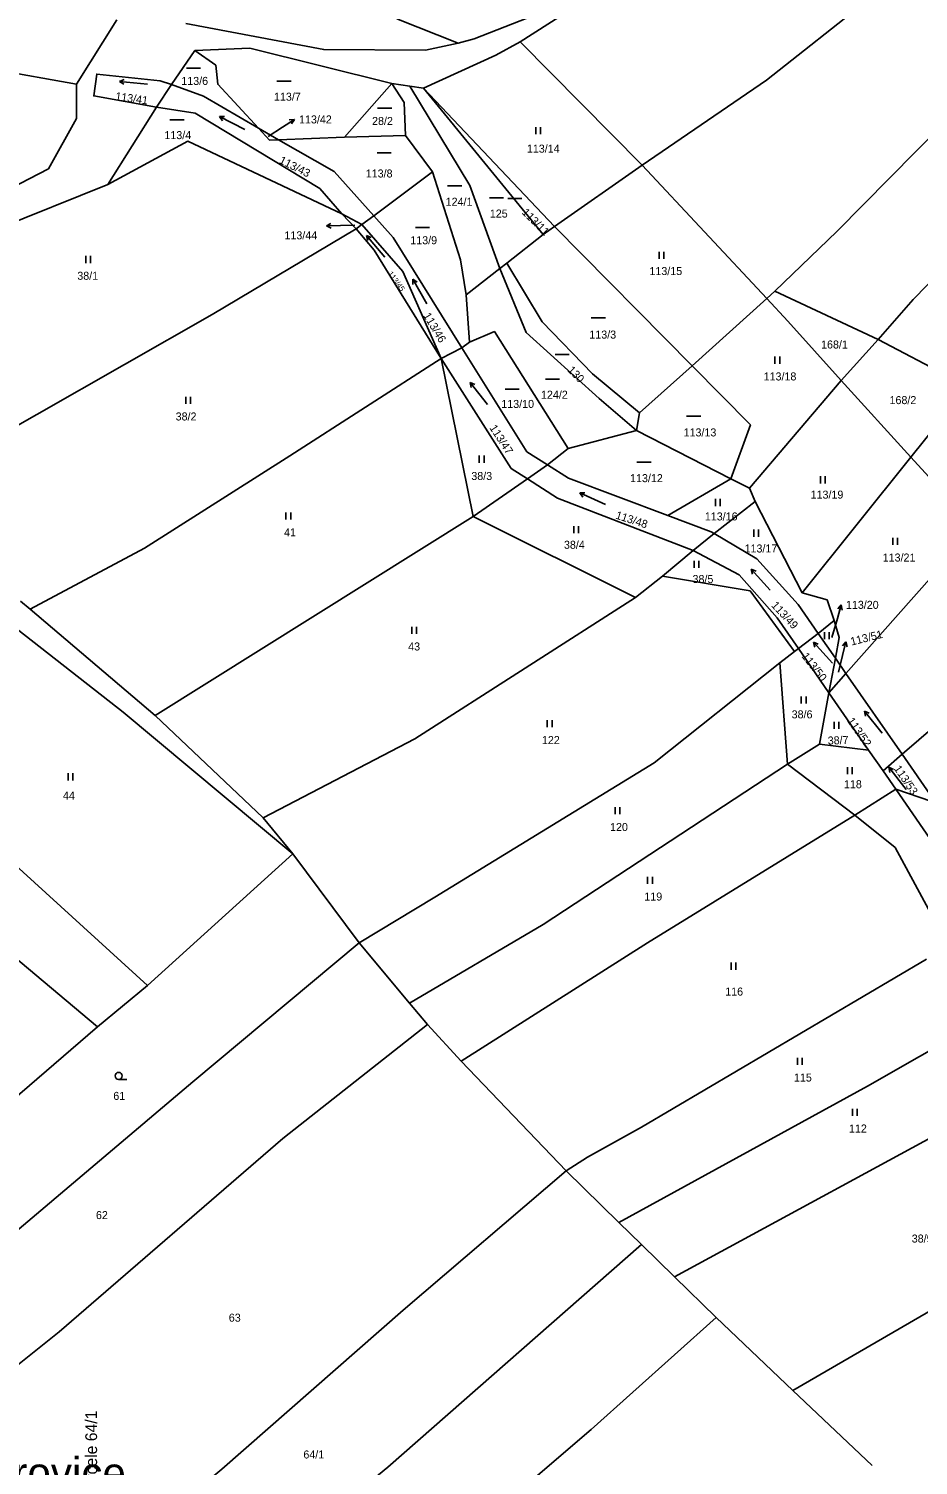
# Model space of a CAD drawing. Extents: x -7483133 to -743169, y -11317770 to -1127091.
# Drawn here: x -747697.3 to -747508.3, y -1131157.3 to -1130852.2 of the extents above; entities that cross this region are included whole.
import ezdxf

# ---------------------------------------------------------------- set-up
doc = ezdxf.new("R2010")
doc.units = 0
for name, color, linetype in [('_TRASA_vedení kabelu_CEZ', 7, 'Continuous'), ('Hranice parcel', 7, 'Continuous'), ('Parcelní čísla', 7, 'Continuous'), ('Pop  PČ popisy', 7, 'Continuous'), ('Značky kultur', 7, 'Continuous')]:
    doc.layers.add(name, color=color, linetype=linetype)

msp = doc.modelspace()

# ---------------------------------------------------------------- linework, layer by layer
at = {"layer": 'Hranice parcel'}
for p, q in [((-747687.14, -1130864.03), (-747678.53, -1130850.34)), ((-747606.08, -1130855.29), (-747619.1, -1130850.16)), ((-747666.96, -1130864.06), (-747662, -1130856.84)), ((-747566.95, -1130881.22), (-747592.89, -1130855.02)), ((-747670.15, -1130868.87), (-747666.96, -1130864.06)), ((-747620.11, -1130863.87), (-747630.22, -1130875.23)), ((-747620.11, -1130863.87), (-747616.32, -1130864.44)), ((-747616.32, -1130864.44), (-747613.42, -1130864.85)), ((-747585.62, -1130894.26), (-747613.42, -1130864.85)), ((-747613.42, -1130864.85), (-747587.99, -1130895.92)), ((-747670.15, -1130868.87), (-747680.49, -1130885.34)), ((-747648.43, -1130873.34), (-747644.19, -1130875.8)), ((-747644.19, -1130875.8), (-747630.22, -1130875.23)), ((-747630.22, -1130875.23), (-747617.27, -1130874.92)), ((-747611.5, -1130882.62), (-747617.27, -1130874.92)), ((-747585.62, -1130894.26), (-747566.95, -1130881.22)), ((-747540.5, -1130909.52), (-747566.95, -1130881.22)), ((-747624, -1130891.96), (-747611.5, -1130882.62)), ((-747734.07, -1130906.85), (-747680.49, -1130885.34)), ((-747627.71, -1130894.75), (-747630.73, -1130891.53)), ((-747630.73, -1130891.53), (-747626.52, -1130893.83)), ((-747626.52, -1130893.83), (-747624, -1130891.96)), ((-747627.71, -1130894.75), (-747626.52, -1130893.83)), ((-747587.99, -1130895.92), (-747595.75, -1130902.05)), ((-747585.62, -1130894.26), (-747587.99, -1130895.92)), ((-747556.37, -1130923.79), (-747585.62, -1130894.26)), ((-747597.18, -1130903.17), (-747595.75, -1130902.05)), ((-747604.33, -1130908.77), (-747597.18, -1130903.17)), ((-747603.65, -1130918.79), (-747604.33, -1130908.77)), ((-747538.78, -1130907.97), (-747540.5, -1130909.52)), ((-747538.78, -1130907.97), (-747516.82, -1130918.2)), ((-747556.37, -1130923.79), (-747540.5, -1130909.52)), ((-747609.63, -1130922.29), (-747605.27, -1130919.98)), ((-747605.27, -1130919.98), (-747603.65, -1130918.79)), ((-747524.7, -1130926.96), (-747516.82, -1130918.2)), ((-747516.82, -1130918.2), (-747497.88, -1130928.23)), ((-747609.63, -1130922.29), (-747602.88, -1130955.82)), ((-747567.53, -1130933.83), (-747556.37, -1130923.79)), ((-747544.17, -1130949.82), (-747524.7, -1130926.96)), ((-747509.89, -1130943.21), (-747524.7, -1130926.96)), ((-747509.89, -1130943.21), (-747497.88, -1130928.23)), ((-747567.53, -1130933.83), (-747568.14, -1130937.53)), ((-747568.14, -1130937.53), (-747582.67, -1130941.38)), ((-747548.12, -1130947.84), (-747568.14, -1130937.53)), ((-747587.06, -1130944.87), (-747582.67, -1130941.38)), ((-747591.34, -1130947.8), (-747587.06, -1130944.87)), ((-747533.01, -1130972.03), (-747509.89, -1130943.21)), ((-747496.26, -1130958.17), (-747509.89, -1130943.21)), ((-747602.88, -1130955.82), (-747591.34, -1130947.8)), ((-747561.51, -1130955.61), (-747548.12, -1130947.84)), ((-747544.17, -1130949.82), (-747548.12, -1130947.84)), ((-747542.97, -1130952.61), (-747544.17, -1130949.82)), ((-747551.66, -1130959.44), (-747542.97, -1130952.61)), ((-747533.01, -1130972.03), (-747542.97, -1130952.61)), ((-747670.43, -1130998.05), (-747602.88, -1130955.82)), ((-747602.88, -1130955.82), (-747568.39, -1130973)), ((-747556.12, -1130963.07), (-747551.66, -1130959.44)), ((-747523.68, -1130989.16), (-747496.26, -1130958.17)), ((-747562.63, -1130968.51), (-747556.12, -1130963.07)), ((-747568.39, -1130973), (-747562.63, -1130968.51)), ((-747696.99, -1130975.53), (-747699.04, -1130973.8)), ((-747670.43, -1130998.05), (-747696.99, -1130975.53)), ((-747529.57, -1130980.67), (-747526.17, -1130977.92)), ((-747533.76, -1130983.87), (-747529.57, -1130980.67)), ((-747529.57, -1130980.67), (-747525.94, -1130985.9)), ((-747534.58, -1130984.5), (-747537.72, -1130986.92)), ((-747534.58, -1130984.5), (-747533.76, -1130983.87)), ((-747527.29, -1130993.25), (-747533.76, -1130983.87)), ((-747537.72, -1130986.92), (-747536.11, -1131008.38)), ((-747527.29, -1130993.25), (-747525.94, -1130985.9)), ((-747525.94, -1130985.9), (-747523.68, -1130989.16)), ((-747527.29, -1130993.25), (-747523.68, -1130989.16)), ((-747523.68, -1130989.16), (-747511.77, -1131006.31)), ((-747529.3, -1131004.16), (-747527.29, -1130993.25)), ((-747518.9, -1131005.41), (-747527.29, -1130993.25)), ((-747647.48, -1131019.78), (-747670.43, -1130998.05)), ((-747536.11, -1131008.38), (-747529.3, -1131004.16)), ((-747529.3, -1131004.16), (-747518.9, -1131005.41)), ((-747518.9, -1131005.41), (-747515.79, -1131009.83)), ((-747515.79, -1131009.83), (-747511.77, -1131006.31)), ((-747511.77, -1131006.31), (-747505.21, -1131015.73)), ((-747536.11, -1131008.38), (-747521.83, -1131019.25)), ((-747515.79, -1131009.83), (-747513.08, -1131013.69)), ((-747513.08, -1131013.69), (-747521.83, -1131019.25)), ((-747493.76, -1131041.86), (-747513.08, -1131013.69)), ((-747713.52, -1131017.65), (-747672.07, -1131055.39)), ((-747641.15, -1131027.46), (-747647.48, -1131019.78)), ((-747672.07, -1131055.39), (-747641.15, -1131027.46)), ((-747627.11, -1131046.39), (-747641.15, -1131027.46)), ((-747704.02, -1131046.27), (-747682.65, -1131064.18)), ((-747616.38, -1131059.15), (-747627.11, -1131046.39)), ((-747682.65, -1131064.18), (-747672.07, -1131055.39)), ((-747612.55, -1131063.71), (-747616.38, -1131059.15)), ((-747702.76, -1131081.57), (-747682.65, -1131064.18)), ((-747605.42, -1131071.52), (-747612.55, -1131063.71)), ((-747583.1, -1131094.79), (-747605.42, -1131071.52)), ((-747571.91, -1131105.73), (-747583.1, -1131094.79)), ((-747567.13, -1131110.4), (-747571.91, -1131105.73)), ((-747560.11, -1131117.26), (-747567.13, -1131110.4)), ((-747560.11, -1131117.26), (-747551.23, -1131125.94)), ((-747551.23, -1131125.94), (-747534.94, -1131141.41)), ((-747518.15, -1131157.34), (-747534.94, -1131141.41))]:
    msp.add_line(p, q, dxfattribs=at)
for points in [[(-747592.89, -1130855.02), (-747567.07, -1130838.41), (-747547.35, -1130826.32), (-747527.53, -1130814.88), (-747492.89, -1130797.06), (-747472.69, -1130787.42), (-747441.69, -1130763.28), (-747417.46, -1130747.1), (-747393.87, -1130731.74)], [(-747566.95, -1130881.22), (-747540.53, -1130863.15), (-747518.65, -1130845.8), (-747451.1, -1130789.94), (-747421.34, -1130761.04), (-747390.31, -1130735.18)], [(-747375.64, -1130746.37), (-747442.58, -1130810.47), (-747503.21, -1130872.55), (-747525.65, -1130895.32), (-747538.78, -1130907.97)], [(-747516.82, -1130918.2), (-747509.43, -1130909.76), (-747453.02, -1130852.06), (-747406.54, -1130801.59), (-747362.47, -1130755.89)], [(-747567.45, -1130834.27), (-747588.01, -1130848.67), (-747602.62, -1130854.39), (-747606.08, -1130855.29)], [(-747687.14, -1130864.03), (-747704.65, -1130860.86), (-747717, -1130870.51), (-747717.72, -1130862.13), (-747747.45, -1130847.99), (-747751.02, -1130852.43), (-747751.43, -1130846.33)], [(-747663.88, -1130851.09), (-747634.6, -1130856.66), (-747613, -1130856.77), (-747606.08, -1130855.29)], [(-747662, -1130856.84), (-747650.32, -1130856.36), (-747620.11, -1130863.87)], [(-747648.43, -1130873.34), (-747657.11, -1130864.01), (-747657.53, -1130859.98), (-747662, -1130856.84)], [(-747613.42, -1130864.85), (-747598.03, -1130857.85), (-747592.89, -1130855.02)], [(-747670.15, -1130868.87), (-747683.44, -1130866.5), (-747682.82, -1130861.87), (-747669.33, -1130863.29), (-747666.96, -1130864.06)], [(-747768.2, -1130915.84), (-747756.58, -1130909.94), (-747744.11, -1130904.25), (-747711.23, -1130889.62), (-747701.16, -1130886.13), (-747693.1, -1130881.99), (-747687.11, -1130871.26), (-747687.14, -1130864.03)], [(-747666.96, -1130864.06), (-747660.13, -1130866.55), (-747648.43, -1130873.34)], [(-747617.27, -1130874.92), (-747617.49, -1130867.91), (-747620.11, -1130863.87)], [(-747597.18, -1130903.17), (-747603.54, -1130885.52), (-747616.32, -1130864.44)], [(-747630.73, -1130891.53), (-747635.43, -1130886.18), (-747661.9, -1130870.18), (-747670.15, -1130868.87)], [(-747648.43, -1130873.34), (-747646.1, -1130875.88), (-747644.19, -1130875.8)], [(-747680.49, -1130885.34), (-747663.47, -1130876.12), (-747630.73, -1130891.53)], [(-747644.19, -1130875.8), (-747632.37, -1130882.58), (-747624, -1130891.96)], [(-747604.33, -1130908.77), (-747605.55, -1130901.3), (-747611.5, -1130882.62)], [(-747624, -1130891.96), (-747619.89, -1130896.55), (-747605.27, -1130919.98)], [(-747714.21, -1130944.8), (-747658.27, -1130912.95), (-747627.71, -1130894.75)], [(-747609.63, -1130922.29), (-747623.92, -1130899.27), (-747627.71, -1130894.75)], [(-747609.63, -1130922.29), (-747617.8, -1130903.81), (-747626.52, -1130893.83)], [(-747595.75, -1130902.05), (-747588.22, -1130914.45), (-747577.5, -1130925.53), (-747567.53, -1130933.83)], [(-747568.14, -1130937.53), (-747576.11, -1130930.77), (-747591.59, -1130916.72), (-747597.18, -1130903.17)], [(-747524.7, -1130926.96), (-747536.03, -1130914.31), (-747540.5, -1130909.52)], [(-747582.67, -1130941.38), (-747598.35, -1130916.55), (-747603.65, -1130918.79)], [(-747605.27, -1130919.98), (-747591.5, -1130942.05), (-747587.06, -1130944.87)], [(-747696.99, -1130975.53), (-747672.66, -1130962.51), (-747641.8, -1130942.93), (-747609.63, -1130922.29)], [(-747591.34, -1130947.8), (-747594.77, -1130945.6), (-747609.63, -1130922.29)], [(-747548.12, -1130947.84), (-747543.96, -1130936.32), (-747556.37, -1130923.79)], [(-747587.06, -1130944.87), (-747582.62, -1130947.7), (-747561.51, -1130955.61)], [(-747556.12, -1130963.07), (-747584.92, -1130951.93), (-747591.34, -1130947.8)], [(-747561.51, -1130955.61), (-747552.29, -1130959.07), (-747551.66, -1130959.44)], [(-747551.66, -1130959.44), (-747542.61, -1130964.81), (-747533.86, -1130974.48), (-747529.57, -1130980.67)], [(-747533.76, -1130983.87), (-747538.28, -1130977.32), (-747546.35, -1130968.19), (-747556.12, -1130963.07)], [(-747562.63, -1130968.51), (-747544.05, -1130971.62), (-747534.58, -1130984.5)], [(-747526.17, -1130977.92), (-747527.69, -1130973.54), (-747533.01, -1130972.03)], [(-747647.48, -1131019.78), (-747615.24, -1131003.06), (-747568.39, -1130973)], [(-747480.85, -1130975.08), (-747490.53, -1130988), (-747511.77, -1131006.31)], [(-747525.94, -1130985.9), (-747525.13, -1130981.52), (-747526.17, -1130977.92)], [(-747641.15, -1131027.46), (-747677.24, -1130997.39), (-747699.35, -1130980.06), (-747727.26, -1130987.09)], [(-747537.72, -1130986.92), (-747564.39, -1131008.14), (-747611.03, -1131036.67), (-747627.11, -1131046.39)], [(-747536.11, -1131008.38), (-747587.97, -1131042.46), (-747616.38, -1131059.15)], [(-747513.08, -1131013.69), (-747505.41, -1131016.33), (-747505.21, -1131015.73)], [(-747521.83, -1131019.25), (-747565.86, -1131046.34), (-747605.42, -1131071.52)], [(-747521.83, -1131019.25), (-747513.23, -1131026.12), (-747501.87, -1131047.09)], [(-747722.98, -1131126.94), (-747702.08, -1131109.45), (-747662.38, -1131075.87), (-747627.11, -1131046.39)], [(-747506.57, -1131049.83), (-747567.11, -1131085.51), (-747578.6, -1131091.89), (-747583.1, -1131094.79)], [(-747726.24, -1131157.28), (-747690.81, -1131128.96), (-747643.31, -1131087.92), (-747612.55, -1131063.71)], [(-747497.04, -1131064.23), (-747519.1, -1131076.81), (-747571.91, -1131105.73)], [(-747478.83, -1131075.18), (-747493.05, -1131080.92), (-747560.11, -1131117.26)], [(-747693.71, -1131188.35), (-747673.39, -1131172.41), (-747656.27, -1131158.12), (-747617.7, -1131124.35), (-747583.1, -1131094.79)], [(-747534.94, -1131141.41), (-747486.76, -1131113.5), (-747462.74, -1131101.03)], [(-747678.94, -1131204.15), (-747651.91, -1131183.16), (-747620.97, -1131157.74), (-747567.13, -1131110.4)], [(-747663.87, -1131220.26), (-747622.68, -1131188.16), (-747577.82, -1131149.69), (-747551.23, -1131125.94)]]:
    msp.add_lwpolyline(points, dxfattribs=at)
at = {"layer": 'Pop  PČ popisy'}
for p, q in [((-747643.37, -1130873.12), (-747640.85, -1130871.49)), ((-747640.85, -1130871.49), (-747641.97, -1130871.61)), ((-747640.85, -1130871.49), (-747641.42, -1130872.45)), ((-747646.42, -1130875.1), (-747643.37, -1130873.12)), ((-747634.05, -1130894.11), (-747633.07, -1130893.58)), ((-747631.05, -1130894.01), (-747634.05, -1130894.11)), ((-747634.05, -1130894.11), (-747633.03, -1130894.58)), ((-747627.99, -1130893.91), (-747631.05, -1130894.01)), ((-747525.51, -1130977.47), (-747524.68, -1130974.58)), ((-747524.68, -1130974.58), (-747525.44, -1130975.41)), ((-747524.68, -1130974.58), (-747524.48, -1130975.69)), ((-747526.65, -1130981.51), (-747525.51, -1130977.47)), ((-747524.43, -1130985.33), (-747523.7, -1130982.42)), ((-747523.7, -1130982.42), (-747524.43, -1130983.27)), ((-747523.7, -1130982.42), (-747523.46, -1130983.51)), ((-747525.3, -1130988.86), (-747524.43, -1130985.33))]:
    msp.add_line(p, q, dxfattribs=at)
at = {"layer": 'Značky kultur'}
for p, q in [((-747678.02, -1130863.41), (-747677, -1130863.01)), ((-747663.77, -1130860.61), (-747660.77, -1130860.61)), ((-747672.05, -1130864.03), (-747678.02, -1130863.41)), ((-747678.02, -1130863.41), (-747677.1, -1130864.01)), ((-747644.55, -1130863.36), (-747641.55, -1130863.36)), ((-747623.17, -1130869.11), (-747620.17, -1130869.11)), ((-747667.28, -1130871.61), (-747664.28, -1130871.61)), ((-747651.4, -1130873.63), (-747656.74, -1130870.9)), ((-747656.74, -1130870.9), (-747656.1, -1130871.79)), ((-747656.74, -1130870.9), (-747655.65, -1130870.9)), ((-747589.56, -1130874.63), (-747589.56, -1130873.13)), ((-747588.56, -1130874.63), (-747588.56, -1130873.13)), ((-747623.28, -1130878.56), (-747620.28, -1130878.56)), ((-747608.3, -1130885.57), (-747605.3, -1130885.57)), ((-747599.42, -1130888.17), (-747596.42, -1130888.17)), ((-747595.5, -1130888.31), (-747592.5, -1130888.31)), ((-747621.66, -1130900.75), (-747625.51, -1130896.15)), ((-747625.51, -1130896.15), (-747625.27, -1130897.22)), ((-747625.51, -1130896.15), (-747624.5, -1130896.58)), ((-747615.13, -1130894.45), (-747612.13, -1130894.45)), ((-747563.38, -1130901.11), (-747563.38, -1130899.61)), ((-747562.38, -1130901.11), (-747562.38, -1130899.61)), ((-747685.15, -1130901.99), (-747685.15, -1130900.49)), ((-747684.15, -1130901.99), (-747684.15, -1130900.49)), ((-747612.71, -1130910.64), (-747615.71, -1130905.44)), ((-747615.71, -1130905.44), (-747615.66, -1130906.54)), ((-747615.71, -1130905.44), (-747614.79, -1130906.04)), ((-747577.79, -1130913.63), (-747574.79, -1130913.63)), ((-747585.47, -1130921.44), (-747582.47, -1130921.44)), ((-747538.76, -1130923.37), (-747538.76, -1130921.87)), ((-747537.76, -1130923.37), (-747537.76, -1130921.87)), ((-747587.5, -1130926.66), (-747584.5, -1130926.66)), ((-747599.81, -1130932.05), (-747603.5, -1130927.33)), ((-747603.5, -1130927.33), (-747603.29, -1130928.41)), ((-747603.5, -1130927.33), (-747602.5, -1130927.79)), ((-747596.08, -1130928.75), (-747593.08, -1130928.75)), ((-747663.89, -1130931.87), (-747663.89, -1130930.37)), ((-747662.89, -1130931.87), (-747662.89, -1130930.37)), ((-747557.53, -1130934.52), (-747554.53, -1130934.52)), ((-747601.56, -1130944.39), (-747601.56, -1130942.89)), ((-747600.56, -1130944.39), (-747600.56, -1130942.89)), ((-747568.07, -1130944.3), (-747565.07, -1130944.3)), ((-747529.1, -1130948.78), (-747529.1, -1130947.28)), ((-747528.1, -1130948.78), (-747528.1, -1130947.28)), ((-747580.24, -1130950.82), (-747579.15, -1130950.76)), ((-747574.76, -1130953.27), (-747580.24, -1130950.82)), ((-747580.24, -1130950.82), (-747579.55, -1130951.68)), ((-747551.41, -1130953.59), (-747551.41, -1130952.09)), ((-747550.41, -1130953.59), (-747550.41, -1130952.09)), ((-747642.63, -1130956.48), (-747642.63, -1130954.98)), ((-747641.63, -1130956.48), (-747641.63, -1130954.98)), ((-747581.47, -1130959.36), (-747581.47, -1130957.86)), ((-747580.47, -1130959.36), (-747580.47, -1130957.86)), ((-747543.24, -1130960.1), (-747543.24, -1130958.6)), ((-747542.24, -1130960.1), (-747542.24, -1130958.6)), ((-747513.74, -1130961.83), (-747513.74, -1130960.33)), ((-747512.74, -1130961.83), (-747512.74, -1130960.33)), ((-747555.95, -1130966.7), (-747555.95, -1130965.2)), ((-747554.95, -1130966.7), (-747554.95, -1130965.2)), ((-747539.8, -1130971.47), (-747543.81, -1130967.01)), ((-747543.81, -1130967.01), (-747543.53, -1130968.07)), ((-747543.81, -1130967.01), (-747542.79, -1130967.4)), ((-747615.89, -1130980.72), (-747615.89, -1130979.22)), ((-747614.89, -1130980.72), (-747614.89, -1130979.22)), ((-747528.22, -1130981.85), (-747528.22, -1130980.35)), ((-747527.22, -1130981.85), (-747527.22, -1130980.35)), ((-747526.57, -1130986.97), (-747530.58, -1130982.51)), ((-747530.58, -1130982.51), (-747530.3, -1130983.57)), ((-747530.58, -1130982.51), (-747529.56, -1130982.9)), ((-747533.17, -1130995.51), (-747533.17, -1130994.01)), ((-747532.17, -1130995.51), (-747532.17, -1130994.01)), ((-747516, -1131001.81), (-747519.77, -1130997.15)), ((-747519.77, -1130997.15), (-747519.55, -1130998.23)), ((-747519.77, -1130997.15), (-747518.77, -1130997.59)), ((-747587.12, -1131000.59), (-747587.12, -1130999.09)), ((-747586.12, -1131000.59), (-747586.12, -1130999.09)), ((-747526.2, -1131000.89), (-747526.2, -1130999.39)), ((-747525.2, -1131000.89), (-747525.2, -1130999.39)), ((-747523.33, -1131010.52), (-747523.33, -1131009.02)), ((-747522.33, -1131010.52), (-747522.33, -1131009.02)), ((-747510.87, -1131013.79), (-747514.56, -1131009.07)), ((-747514.56, -1131009.07), (-747514.35, -1131010.15)), ((-747514.56, -1131009.07), (-747513.56, -1131009.53)), ((-747688.92, -1131011.86), (-747688.92, -1131010.36)), ((-747687.92, -1131011.86), (-747687.92, -1131010.36)), ((-747572.69, -1131019.06), (-747572.69, -1131017.56)), ((-747571.69, -1131019.06), (-747571.69, -1131017.56)), ((-747565.81, -1131033.83), (-747565.81, -1131032.33)), ((-747564.81, -1131033.83), (-747564.81, -1131032.33)), ((-747548.07, -1131052.06), (-747548.07, -1131050.56)), ((-747547.07, -1131052.06), (-747547.07, -1131050.56)), ((-747533.99, -1131072.27), (-747533.99, -1131070.77)), ((-747532.99, -1131072.27), (-747532.99, -1131070.77)), ((-747678.17, -1131075.37), (-747676.42, -1131075.37)), ((-747522.27, -1131083.09), (-747522.27, -1131081.59)), ((-747521.27, -1131083.09), (-747521.27, -1131081.59))]:
    msp.add_line(p, q, dxfattribs=at)
msp.add_circle((-747678.17, -1131074.62), 0.75, dxfattribs=at)

# ---------------------------------------------------------------- texts
at = {"layer": '_TRASA_vedení kabelu_CEZ'}
msp.add_text('stávající sloup na parcele 64/1', height=2.5, rotation=90, dxfattribs=at).set_placement((-747682.75, -1131190.86))
at = {"layer": 'Parcelní čísla'}
for s, p in [('113/6', (-747664.86, -1130864.16)), ('113/7', (-747645.17, -1130867.51)), ('113/42', (-747639.85, -1130872.34)), ('28/2', (-747624.34, -1130872.66)), ('113/4', (-747668.45, -1130875.67)), ('113/14', (-747591.46, -1130878.54)), ('113/8', (-747625.68, -1130883.82)), ('124/1', (-747608.71, -1130889.82)), ('125', (-747599.33, -1130892.33)), ('113/44', (-747642.95, -1130896.95)), ('113/9', (-747616.22, -1130898)), ('113/15', (-747565.43, -1130904.54)), ('38/1', (-747686.95, -1130905.54)), ('113/3', (-747578.19, -1130918.03)), ('168/1', (-747528.97, -1130920.14)), ('113/18', (-747541.17, -1130926.92)), ('124/2', (-747588.46, -1130930.8)), ('168/2', (-747514.43, -1130931.95)), ('113/10', (-747596.89, -1130932.76)), ('38/2', (-747666.06, -1130935.42)), ('113/13', (-747558.17, -1130938.81)), ('38/3', (-747603.26, -1130948.06)), ('113/12', (-747569.54, -1130948.52)), ('113/19', (-747531.19, -1130952.02)), ('113/16', (-747553.66, -1130956.65)), ('41', (-747643.03, -1130960.03)), ('38/4', (-747583.58, -1130962.67)), ('113/17', (-747545.22, -1130963.46)), ('113/21', (-747515.88, -1130965.38)), ('38/5', (-747556.27, -1130969.95)), ('113/20', (-747523.69, -1130975.43)), ('43', (-747616.67, -1130984.27)), ('38/6', (-747535.22, -1130998.69)), ('122', (-747588.26, -1131004.14)), ('118', (-747524.11, -1131013.52)), ('44', (-747690, -1131015.94)), ('120', (-747573.79, -1131022.61)), ('119', (-747566.51, -1131037.38)), ('116', (-747549.33, -1131057.56)), ('115', (-747534.73, -1131075.82)), ('61', (-747679.3, -1131079.71)), ('112', (-747523.04, -1131086.64)), ('62', (-747682.99, -1131105.03)), ('38/9', (-747509.71, -1131110.01)), ('63', (-747654.77, -1131126.81)), ('64/1', (-747638.93, -1131155.87))]:
    msp.add_text(s, height=1.7, dxfattribs=at).set_placement(p)
for s, height, rotation, p in [('113/41', 1.7, 352, (-747678.95, -1130867.36)), ('113/43', 1.7, 333, (-747644.22, -1130880.69)), ('113/11', 1.7, 315, (-747592.63, -1130891.39)), ('113/45', 1.14, 306, (-747621.03, -1130904.24)), ('113/46', 1.7, 301, (-747613.54, -1130913.13)), ('130', 1.7, 314, (-747582.94, -1130924.84)), ('113/47', 1.7, 303, (-747599.48, -1130936.99)), ('113/48', 1.7, 342, (-747572.75, -1130956.22)), ('113/49', 1.7, 313, (-747539.66, -1130974.8)), ('113/51', 1.7, 14, (-747522.5, -1130983.24)), ('113/50', 1.7, 308, (-747533.21, -1130985.52)), ('113/52', 1.7, 305, (-747523.52, -1130999.23)), ('38/7', 1.7, 2, (-747527.53, -1131004.26)), ('113/53', 1.7, 304, (-747513.58, -1131009.35))]:
    msp.add_text(s, height=height, rotation=rotation, dxfattribs=at).set_placement(p)
at = {"layer": 'Pop  PČ popisy'}
msp.add_text('Bežerovice', height=6.7, dxfattribs=at).set_placement((-747720.95, -1131162.31))

doc.saveas('drawing.dxf')
